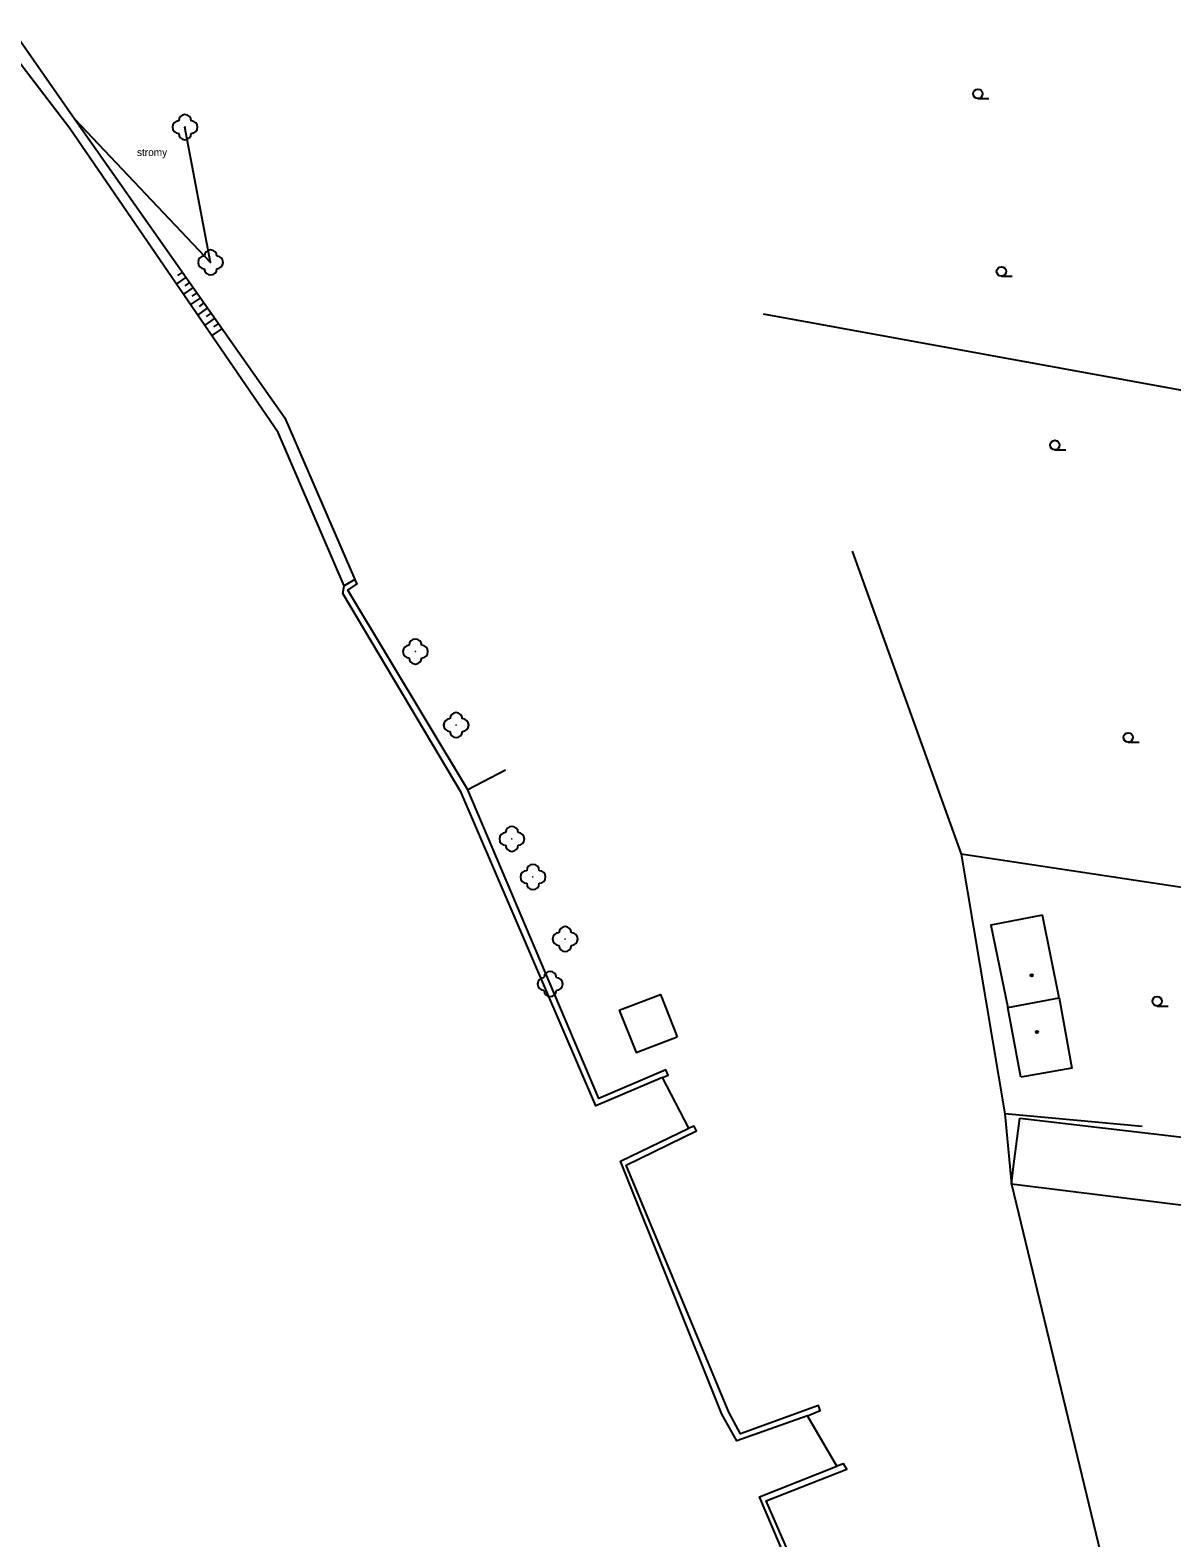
# Model space of a CAD drawing. Extents: x -794191 to -788944, y -1117087 to -1105044.
# Drawn here: x -791722.9 to -791631.9, y -1109678 to -1109557.8 of the extents above; entities that cross this region are included whole.
import ezdxf

# ---------------------------------------------------------------- set-up
doc = ezdxf.new("R2010")
doc.units = 0
for name, color, linetype in [('Hranice - ploty_ zdi', 7, 'Continuous'), ('Stavební objekty', 7, 'Continuous'), ('Vodstvo', 7, 'Continuous'), ('Výškopis', 7, 'Continuous'), ('Zeleň', 7, 'Continuous'), ('Značky druhů budov', 7, 'Continuous'), ('Značky druhů pozemků', 7, 'Continuous')]:
    doc.layers.add(name, color=color, linetype=linetype)

msp = doc.modelspace()

# ---------------------------------------------------------------- linework, layer by layer
at = {"layer": 'Hranice - ploty_ zdi'}
for p, q in [((-791599.4, -1109592.33), (-791664.46, -1109580.45)), ((-791685.03, -1109616.79), (-791688.03, -1109618.37)), ((-791606.11, -1109629.94), (-791648.72, -1109623.49)), ((-791634.28, -1109645.19), (-791645.24, -1109644.18)), ((-791645.24, -1109644.18), (-791644.71, -1109649.78)), ((-791644.71, -1109649.78), (-791637.09, -1109681.25))]:
    msp.add_line(p, q, dxfattribs=at)
for points in [[(-791657.4, -1109599.33), (-791648.72, -1109623.49), (-791645.24, -1109644.18)], [(-791672.53, -1109641.29), (-791672.08, -1109641.1), (-791672.25, -1109640.66), (-791677.59, -1109642.95), (-791688.03, -1109618.37), (-791697.61, -1109602.44), (-791696.87, -1109601.95), (-791697.06, -1109601.59), (-791697.9, -1109602.1)], [(-791660.97, -1109668.24), (-791659.95, -1109667.82), (-791660.09, -1109667.42), (-791666.3, -1109669.67), (-791667.24, -1109667.96), (-791675.42, -1109648.26), (-791669.82, -1109645.52), (-791670.01, -1109645.17), (-791670.43, -1109645.32)], [(-791655.02, -1109686.46), (-791658.65, -1109687.9), (-791664.25, -1109675.02), (-791657.84, -1109672.5), (-791658.1, -1109672.07), (-791658.63, -1109672.25)]]:
    msp.add_lwpolyline(points, dxfattribs=at)
at = {"layer": 'Stavební objekty'}
for p, q in [((-791640.89, -1109634.93), (-791642.23, -1109628.35)), ((-791644.53, -1109648.36), (-791644.04, -1109644.52))]:
    msp.add_line(p, q, dxfattribs=at)
for points in [[(-791642.23, -1109628.35), (-791646.34, -1109629.13), (-791644.99, -1109635.69), (-791640.89, -1109634.93), (-791639.9, -1109640.54), (-791643.96, -1109641.26)], [(-791675.99, -1109635.91), (-791672.69, -1109634.67), (-791671.36, -1109638.05)], [(-791675.99, -1109635.91), (-791674.62, -1109639.29), (-791671.36, -1109638.05)], [(-791643.96, -1109641.26), (-791644.99, -1109635.69)], [(-791644.04, -1109644.52), (-791628.81, -1109646.31), (-791629.5, -1109651.67), (-791644.28, -1109649.83), (-791644.71, -1109649.78), (-791644.53, -1109648.36)]]:
    msp.add_lwpolyline(points, dxfattribs=at)
at = {"layer": 'Vodstvo'}
msp.add_lwpolyline([(-791652.14, -1109704.3), (-791648.69, -1109702.61), (-791654.76, -1109687.06), (-791658.95, -1109688.44), (-791664.8, -1109674.7), (-791658.63, -1109672.25), (-791660.97, -1109668.24), (-791666.6, -1109670.23), (-791667.79, -1109668.12), (-791675.87, -1109647.96), (-791670.43, -1109645.32), (-791672.53, -1109641.29), (-791677.85, -1109643.55), (-791688.58, -1109618.58), (-791698.02, -1109602.71), (-791697.9, -1109602.1), (-791703.15, -1109589.87), (-791719.78, -1109565.66), (-791725.31, -1109558.42)], dxfattribs=at)
at = {"layer": 'Výškopis'}
for p, q in [((-791710.51, -1109577.51), (-791711.28, -1109578.04)), ((-791710.8, -1109577.1), (-791711.18, -1109577.36)), ((-791709.94, -1109578.33), (-791710.71, -1109578.87)), ((-791710.23, -1109577.92), (-791710.61, -1109578.19)), ((-791709.36, -1109579.14), (-791710.14, -1109579.69)), ((-791709.65, -1109578.74), (-791710.04, -1109579.01)), ((-791709.08, -1109579.55), (-791709.47, -1109579.83)), ((-791708.79, -1109579.96), (-791709.58, -1109580.52)), ((-791708.21, -1109580.78), (-791709.01, -1109581.34)), ((-791708.5, -1109580.37), (-791708.9, -1109580.65)), ((-791707.64, -1109581.6), (-791708.44, -1109582.16)), ((-791707.93, -1109581.19), (-791708.33, -1109581.47))]:
    msp.add_line(p, q, dxfattribs=at)
msp.add_lwpolyline([(-791724.32, -1109557.82), (-791719.37, -1109564.91), (-791702.64, -1109588.71), (-791697.06, -1109601.59)], dxfattribs=at)
at = {"layer": 'Zeleň'}
msp.add_lwpolyline([(-791719.37, -1109564.91), (-791708.55, -1109576.33), (-791710.59, -1109565.55)], dxfattribs=at)
for centre in [(-791710.59, -1109565.55), (-791708.55, -1109576.33), (-791692.22, -1109607.34), (-791688.97, -1109613.2), (-791684.53, -1109622.27), (-791682.85, -1109625.3), (-791680.28, -1109630.25), (-791681.48, -1109633.83)]:
    msp.add_circle(centre, 0.0005, dxfattribs=at)
for centre, start, end in [((-791711.09, -1109565.55), 89.99999, 269.99999), ((-791710.59, -1109565.05), 0, 179.99999), ((-791710.09, -1109565.55), 270, 89.99999), ((-791710.59, -1109566.05), 179.99999, 359.99999), ((-791709.05, -1109576.33), 89.99999, 269.99999), ((-791708.55, -1109575.83), 0, 179.99999), ((-791708.05, -1109576.33), 270, 89.99999), ((-791708.55, -1109576.83), 179.99999, 359.99999), ((-791692.22, -1109606.84), 0, 179.99999), ((-791692.72, -1109607.34), 89.99999, 269.99999), ((-791691.72, -1109607.34), 270, 89.99999), ((-791692.22, -1109607.84), 179.99999, 359.99999), ((-791688.97, -1109612.7), 0, 179.99999), ((-791689.47, -1109613.2), 89.99999, 269.99999), ((-791688.47, -1109613.2), 270, 89.99999), ((-791688.97, -1109613.7), 179.99999, 359.99999), ((-791685.03, -1109622.27), 89.99999, 269.99999), ((-791684.53, -1109621.77), 0, 179.99999), ((-791684.03, -1109622.27), 270, 89.99999), ((-791684.53, -1109622.77), 179.99999, 359.99999), ((-791682.85, -1109624.8), 0, 179.99999), ((-791683.35, -1109625.3), 89.99999, 269.99999), ((-791682.35, -1109625.3), 270, 89.99999), ((-791682.85, -1109625.8), 179.99999, 359.99999), ((-791680.78, -1109630.25), 89.99999, 269.99999), ((-791680.28, -1109629.75), 0, 179.99999), ((-791679.78, -1109630.25), 270, 89.99999), ((-791680.28, -1109630.75), 179.99999, 359.99999), ((-791681.98, -1109633.83), 89.99999, 269.99999), ((-791681.48, -1109633.33), 0, 179.99999), ((-791680.98, -1109633.83), 270, 89.99999), ((-791681.48, -1109634.33), 179.99999, 359.99999)]:
    msp.add_arc(centre, 0.5, start, end, dxfattribs=at)
at = {"layer": 'Značky druhů budov'}
for centre in [(-791643.09, -1109633.14), (-791642.67, -1109637.66)]:
    msp.add_circle(centre, 0.0875, dxfattribs=at)
at = {"layer": 'Značky druhů pozemků'}
for p, q in [((-791647.38, -1109563.265), (-791646.505, -1109563.265)), ((-791645.51, -1109577.425), (-791644.635, -1109577.425)), ((-791641.24, -1109591.255), (-791640.365, -1109591.255)), ((-791635.4, -1109614.555), (-791634.525, -1109614.555)), ((-791633.09, -1109635.585), (-791632.215, -1109635.585))]:
    msp.add_line(p, q, dxfattribs=at)
for centre in [(-791647.38, -1109562.89), (-791645.51, -1109577.05), (-791641.24, -1109590.88), (-791635.4, -1109614.18), (-791633.09, -1109635.21)]:
    msp.add_circle(centre, 0.375, dxfattribs=at)

# ---------------------------------------------------------------- texts
at = {"layer": 'Zeleň'}
msp.add_text('stromy', height=0.6, dxfattribs=at).set_placement((-791714.42, -1109567.85))

doc.saveas('drawing.dxf')
